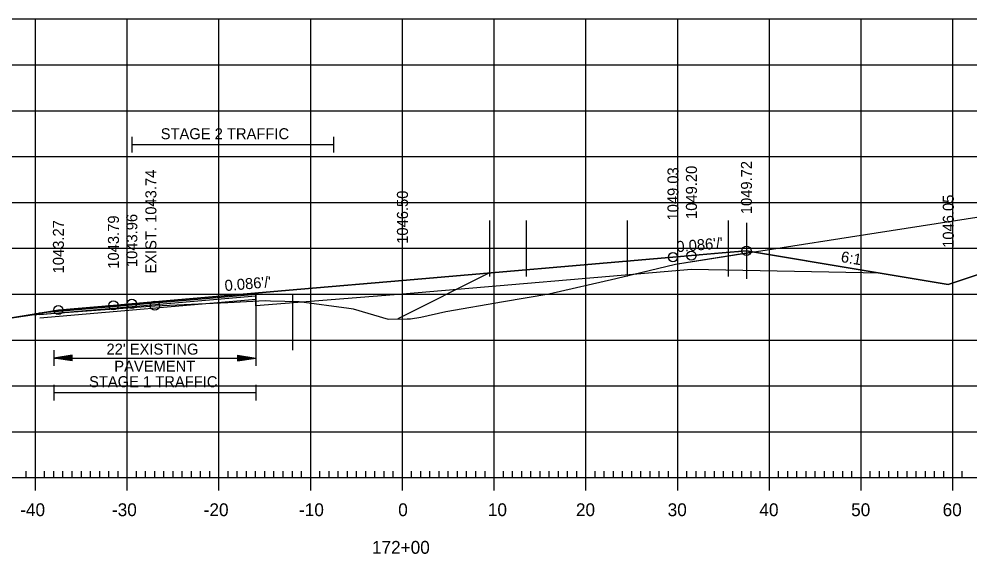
# Model space of a CAD drawing. Extents: x 1322838 to 1324533, y 339903 to 351025.
# Drawn here: x 1323661.9 to 1323765.6, y 347251.9 to 347310.2 of the extents above; entities that cross this region are included whole.
import ezdxf

# ---------------------------------------------------------------- set-up
doc = ezdxf.new("R2010")
doc.units = 0
for name, color, linetype in [('R_Alt Surface', 7, 'Continuous'), ('R_Axis', 7, 'Continuous'), ('R_Axis Annot', 7, 'Continuous'), ('R_Exist Surface', 7, 'Continuous'), ('R_Fin Surface', 7, 'Continuous'), ('R_Fin Surface Annot', 7, 'Continuous'), ('R_Grid', 7, 'Continuous'), ('R_No Plot', 7, 'Continuous'), ('R_Xsect Elev', 7, 'Continuous')]:
    doc.layers.add(name, color=color, linetype=linetype)

msp = doc.modelspace()

# ---------------------------------------------------------------- linework, layer by layer
at = {"layer": 'R_Alt Surface'}
msp.add_lwpolyline([(1323755.78, 347282.47), (1323735.22, 347282.88), (1323703.72, 347280.17), (1323687.73, 347278.9), (1323687.73, 347280.13), (1323664.13, 347278.1)], dxfattribs=at)
at = {"layer": 'R_Axis'}
for p, q in [((1323663.72, 347258.78), (1323663.72, 347261.58)), ((1323673.72, 347258.78), (1323673.72, 347261.58)), ((1323683.72, 347258.78), (1323683.72, 347261.58)), ((1323693.72, 347258.78), (1323693.72, 347261.58)), ((1323703.72, 347258.78), (1323703.72, 347261.58)), ((1323713.72, 347258.78), (1323713.72, 347261.58)), ((1323723.72, 347258.78), (1323723.72, 347261.58)), ((1323733.72, 347258.78), (1323733.72, 347261.58)), ((1323743.72, 347258.78), (1323743.72, 347261.58)), ((1323753.72, 347258.78), (1323753.72, 347261.58)), ((1323763.72, 347258.78), (1323763.72, 347261.58)), ((1323563.72, 347260.18), (1323843.72, 347260.18)), ((1323662.72, 347260.18), (1323662.72, 347260.88)), ((1323664.72, 347260.18), (1323664.72, 347260.88)), ((1323665.72, 347260.18), (1323665.72, 347260.88)), ((1323666.72, 347260.18), (1323666.72, 347260.88)), ((1323667.72, 347260.18), (1323667.72, 347260.88)), ((1323668.72, 347260.18), (1323668.72, 347260.88)), ((1323669.72, 347260.18), (1323669.72, 347260.88)), ((1323670.72, 347260.18), (1323670.72, 347260.88)), ((1323671.72, 347260.18), (1323671.72, 347260.88)), ((1323672.72, 347260.18), (1323672.72, 347260.88)), ((1323674.72, 347260.18), (1323674.72, 347260.88)), ((1323675.72, 347260.18), (1323675.72, 347260.88)), ((1323676.72, 347260.18), (1323676.72, 347260.88)), ((1323677.72, 347260.18), (1323677.72, 347260.88)), ((1323678.72, 347260.18), (1323678.72, 347260.88)), ((1323679.72, 347260.18), (1323679.72, 347260.88)), ((1323680.72, 347260.18), (1323680.72, 347260.88)), ((1323681.72, 347260.18), (1323681.72, 347260.88)), ((1323682.72, 347260.18), (1323682.72, 347260.88)), ((1323684.72, 347260.18), (1323684.72, 347260.88)), ((1323685.72, 347260.18), (1323685.72, 347260.88)), ((1323686.72, 347260.18), (1323686.72, 347260.88)), ((1323687.72, 347260.18), (1323687.72, 347260.88)), ((1323688.72, 347260.18), (1323688.72, 347260.88)), ((1323689.72, 347260.18), (1323689.72, 347260.88)), ((1323690.72, 347260.18), (1323690.72, 347260.88)), ((1323691.72, 347260.18), (1323691.72, 347260.88)), ((1323692.72, 347260.18), (1323692.72, 347260.88)), ((1323694.72, 347260.18), (1323694.72, 347260.88)), ((1323695.72, 347260.18), (1323695.72, 347260.88)), ((1323696.72, 347260.18), (1323696.72, 347260.88)), ((1323697.72, 347260.18), (1323697.72, 347260.88)), ((1323698.72, 347260.18), (1323698.72, 347260.88)), ((1323699.72, 347260.18), (1323699.72, 347260.88)), ((1323700.72, 347260.18), (1323700.72, 347260.88)), ((1323701.72, 347260.18), (1323701.72, 347260.88)), ((1323702.72, 347260.18), (1323702.72, 347260.88)), ((1323704.72, 347260.18), (1323704.72, 347260.88)), ((1323705.72, 347260.18), (1323705.72, 347260.88)), ((1323706.72, 347260.18), (1323706.72, 347260.88)), ((1323707.72, 347260.18), (1323707.72, 347260.88)), ((1323708.72, 347260.18), (1323708.72, 347260.88)), ((1323709.72, 347260.18), (1323709.72, 347260.88)), ((1323710.72, 347260.18), (1323710.72, 347260.88)), ((1323711.72, 347260.18), (1323711.72, 347260.88)), ((1323712.72, 347260.18), (1323712.72, 347260.88)), ((1323714.72, 347260.18), (1323714.72, 347260.88)), ((1323715.72, 347260.18), (1323715.72, 347260.88)), ((1323716.72, 347260.18), (1323716.72, 347260.88)), ((1323717.72, 347260.18), (1323717.72, 347260.88)), ((1323718.72, 347260.18), (1323718.72, 347260.88)), ((1323719.72, 347260.18), (1323719.72, 347260.88)), ((1323720.72, 347260.18), (1323720.72, 347260.88)), ((1323721.72, 347260.18), (1323721.72, 347260.88)), ((1323722.72, 347260.18), (1323722.72, 347260.88)), ((1323724.72, 347260.18), (1323724.72, 347260.88)), ((1323725.72, 347260.18), (1323725.72, 347260.88)), ((1323726.72, 347260.18), (1323726.72, 347260.88)), ((1323727.72, 347260.18), (1323727.72, 347260.88)), ((1323728.72, 347260.18), (1323728.72, 347260.88)), ((1323729.72, 347260.18), (1323729.72, 347260.88)), ((1323730.72, 347260.18), (1323730.72, 347260.88)), ((1323731.72, 347260.18), (1323731.72, 347260.88)), ((1323732.72, 347260.18), (1323732.72, 347260.88)), ((1323734.72, 347260.18), (1323734.72, 347260.88)), ((1323735.72, 347260.18), (1323735.72, 347260.88)), ((1323736.72, 347260.18), (1323736.72, 347260.88)), ((1323737.72, 347260.18), (1323737.72, 347260.88)), ((1323738.72, 347260.18), (1323738.72, 347260.88)), ((1323739.72, 347260.18), (1323739.72, 347260.88)), ((1323740.72, 347260.18), (1323740.72, 347260.88)), ((1323741.72, 347260.18), (1323741.72, 347260.88)), ((1323742.72, 347260.18), (1323742.72, 347260.88)), ((1323744.72, 347260.18), (1323744.72, 347260.88)), ((1323745.72, 347260.18), (1323745.72, 347260.88)), ((1323746.72, 347260.18), (1323746.72, 347260.88)), ((1323747.72, 347260.18), (1323747.72, 347260.88)), ((1323748.72, 347260.18), (1323748.72, 347260.88)), ((1323749.72, 347260.18), (1323749.72, 347260.88)), ((1323750.72, 347260.18), (1323750.72, 347260.88)), ((1323751.72, 347260.18), (1323751.72, 347260.88)), ((1323752.72, 347260.18), (1323752.72, 347260.88)), ((1323754.72, 347260.18), (1323754.72, 347260.88)), ((1323755.72, 347260.18), (1323755.72, 347260.88)), ((1323756.72, 347260.18), (1323756.72, 347260.88)), ((1323757.72, 347260.18), (1323757.72, 347260.88)), ((1323758.72, 347260.18), (1323758.72, 347260.88)), ((1323759.72, 347260.18), (1323759.72, 347260.88)), ((1323760.72, 347260.18), (1323760.72, 347260.88)), ((1323761.72, 347260.18), (1323761.72, 347260.88)), ((1323762.72, 347260.18), (1323762.72, 347260.88)), ((1323764.72, 347260.18), (1323764.72, 347260.88))]:
    msp.add_line(p, q, dxfattribs=at)
at = {"layer": 'R_Axis Annot'}
for p, q in [((1323674.22, 347297.33), (1323674.22, 347295.63)), ((1323674.22, 347296.48), (1323696.22, 347296.48)), ((1323696.22, 347297.33), (1323696.22, 347295.63)), ((1323665.73, 347274.07), (1323665.73, 347272.36)), ((1323687.73, 347274.07), (1323687.73, 347272.36)), ((1323667.73, 347273.52), (1323665.73, 347273.22)), ((1323667.73, 347272.92), (1323665.73, 347273.22)), ((1323665.73, 347273.22), (1323687.73, 347273.22)), ((1323667.73, 347273.47), (1323666.06, 347273.22)), ((1323667.73, 347272.97), (1323666.06, 347273.22)), ((1323667.73, 347273.42), (1323666.4, 347273.22)), ((1323667.73, 347273.02), (1323666.4, 347273.22)), ((1323667.73, 347273.37), (1323666.74, 347273.22)), ((1323667.73, 347273.07), (1323666.74, 347273.22)), ((1323667.73, 347273.31), (1323667.08, 347273.22)), ((1323667.73, 347273.12), (1323667.08, 347273.22)), ((1323667.73, 347273.26), (1323667.41, 347273.22)), ((1323667.73, 347273.17), (1323667.41, 347273.22)), ((1323667.73, 347272.92), (1323667.73, 347273.52)), ((1323685.73, 347273.52), (1323687.73, 347273.22)), ((1323685.73, 347273.52), (1323685.73, 347272.92)), ((1323685.73, 347273.47), (1323687.39, 347273.22)), ((1323685.73, 347273.42), (1323687.05, 347273.22)), ((1323685.73, 347273.37), (1323686.71, 347273.22)), ((1323685.73, 347273.31), (1323686.38, 347273.22)), ((1323685.73, 347273.26), (1323686.04, 347273.22)), ((1323685.73, 347272.92), (1323687.73, 347273.22)), ((1323685.73, 347273.12), (1323686.38, 347273.22)), ((1323685.73, 347273.02), (1323687.05, 347273.22)), ((1323685.73, 347272.97), (1323687.39, 347273.22)), ((1323685.73, 347273.07), (1323686.71, 347273.22)), ((1323685.73, 347273.17), (1323686.04, 347273.22)), ((1323665.73, 347270.3), (1323665.73, 347268.6)), ((1323665.73, 347269.45), (1323687.73, 347269.45)), ((1323687.73, 347270.3), (1323687.73, 347268.6))]:
    msp.add_line(p, q, dxfattribs=at)
at = {"layer": 'R_Exist Surface'}
msp.add_lwpolyline([(1323660.92, 347277.56), (1323663.36, 347277.91), (1323665.89, 347278.1), (1323676.73, 347278.92), (1323684.69, 347279.29), (1323688.75, 347279.48), (1323689.33, 347279.46), (1323692.47, 347279.38), (1323697.88, 347278.67), (1323698.13, 347278.63), (1323698.34, 347278.57), (1323702.16, 347277.46), (1323704.24, 347277.49), (1323704.61, 347277.5), (1323705.71, 347277.69), (1323708.46, 347278.28), (1323714.73, 347279.39), (1323719.68, 347280.21), (1323726.98, 347281.89), (1323733.5, 347283.44), (1323742.32, 347284.85), (1323755.34, 347286.85), (1323785.26, 347291.51)], dxfattribs=at)
at = {"layer": 'R_Fin Surface'}
msp.add_lwpolyline([(1323657.85, 347277.05), (1323666.22, 347278.45), (1323672.22, 347278.96), (1323673.41, 347279.07), (1323674.22, 347279.13), (1323674.22, 347279.13), (1323692.63, 347280.72), (1323703.72, 347281.67), (1323733.21, 347284.21), (1323734.88, 347284.35), (1323735.22, 347284.38), (1323738.57, 347284.67), (1323741.22, 347284.9), (1323754.04, 347282.76), (1323763.22, 347281.23), (1323787.65, 347289.38), (1323787.97, 347289.49), (1323801.19, 347293.89), (1323801.19, 347293.89), (1323801.19, 347293.89), (1323801.19, 347293.89)], dxfattribs=at)
at = {"layer": 'R_Grid'}
for p, q in [((1323563.72, 347310.18), (1323843.72, 347310.18)), ((1323663.72, 347260.18), (1323663.72, 347310.18)), ((1323673.72, 347260.18), (1323673.72, 347310.18)), ((1323683.72, 347260.18), (1323683.72, 347310.18)), ((1323693.72, 347260.18), (1323693.72, 347310.18)), ((1323703.72, 347260.18), (1323703.72, 347310.18)), ((1323713.72, 347260.18), (1323713.72, 347310.18)), ((1323723.72, 347260.18), (1323723.72, 347310.18)), ((1323733.72, 347260.18), (1323733.72, 347310.18)), ((1323743.72, 347260.18), (1323743.72, 347310.18)), ((1323753.72, 347260.18), (1323753.72, 347310.18)), ((1323763.72, 347260.18), (1323763.72, 347310.18)), ((1323563.72, 347305.18), (1323843.72, 347305.18)), ((1323563.72, 347300.18), (1323843.72, 347300.18)), ((1323563.72, 347295.18), (1323843.72, 347295.18)), ((1323563.72, 347290.18), (1323843.72, 347290.18)), ((1323563.72, 347285.18), (1323843.72, 347285.18)), ((1323563.72, 347280.18), (1323843.72, 347280.18)), ((1323563.72, 347275.18), (1323843.72, 347275.18)), ((1323563.72, 347270.18), (1323843.72, 347270.18)), ((1323563.72, 347265.18), (1323843.72, 347265.18)), ((1323563.72, 347260.18), (1323843.72, 347260.18))]:
    msp.add_line(p, q, dxfattribs=at)
at = {"layer": 'R_No Plot'}
for p, q in [((1323713.22, 347288.21), (1323713.22, 347282.1)), ((1323717.22, 347288.21), (1323717.22, 347282.1)), ((1323728.22, 347288.21), (1323728.22, 347282.1)), ((1323739.22, 347288.21), (1323739.22, 347282.1)), ((1323741.22, 347287.95), (1323741.22, 347281.84)), ((1323713.22, 347282.49), (1323703.2, 347277.48)), ((1323687.73, 347280.18), (1323687.73, 347274.07)), ((1323691.73, 347280.18), (1323691.73, 347274.07)), ((1323687.76, 347279.59), (1323664.18, 347277.56))]:
    msp.add_line(p, q, dxfattribs=at)
msp.add_lwpolyline([(1323741.88, 347284.79), (1323742.32, 347284.85), (1323755.34, 347286.85), (1323785.26, 347291.51), (1323801.19, 347293.89), (1323801.19, 347293.89), (1323801.19, 347293.89), (1323787.97, 347289.49), (1323787.65, 347289.38), (1323763.22, 347281.23), (1323754.04, 347282.76)], close=True, dxfattribs=at)
for points in [[(1323660.92, 347277.56), (1323663.36, 347277.91), (1323665.89, 347278.1), (1323676.73, 347278.92), (1323684.69, 347279.29), (1323688.75, 347279.48), (1323689.33, 347279.46), (1323692.47, 347279.38), (1323697.88, 347278.67), (1323698.13, 347278.63), (1323698.34, 347278.57), (1323702.16, 347277.46), (1323704.24, 347277.49), (1323704.61, 347277.5), (1323705.71, 347277.69), (1323708.46, 347278.28), (1323714.73, 347279.39), (1323719.68, 347280.21), (1323726.98, 347281.89), (1323733.5, 347283.44), (1323741.88, 347284.79), (1323741.22, 347284.9), (1323738.57, 347284.67), (1323735.22, 347284.38), (1323734.88, 347284.35), (1323733.21, 347284.21), (1323703.72, 347281.67), (1323692.63, 347280.72), (1323674.22, 347279.13), (1323674.22, 347279.13), (1323673.41, 347279.07), (1323672.22, 347278.96), (1323666.22, 347278.45), (1323660.92, 347277.56)], [(1323687.73, 347279.96), (1323664.15, 347277.93)]]:
    msp.add_lwpolyline(points, dxfattribs=at)
for centre in [(1323741.22, 347284.9), (1323733.21, 347284.21), (1323735.22, 347284.38), (1323666.22, 347278.45), (1323672.22, 347278.96), (1323674.22, 347279.13), (1323676.73, 347278.92)]:
    msp.add_circle(centre, 0.5, dxfattribs=at)

# ---------------------------------------------------------------- texts
at = {"layer": 'R_Axis Annot'}
for s, height, p in [('STAGE 2 TRAFFIC', 1.2, (1323677.37, 347297.07)), ("22' EXISTING ", 1.2, (1323671.46, 347273.59)), ('PAVEMENT', 1.2, (1323672.31, 347271.73)), ('STAGE 1 TRAFFIC', 1.2, (1323669.56, 347270.04)), ('-40', 1.4, (1323662.06, 347255.98)), ('-30', 1.4, (1323672.06, 347255.98)), ('-20', 1.4, (1323682.06, 347255.98)), ('-10', 1.4, (1323692.45, 347255.98)), ('0', 1.4, (1323703.26, 347255.98)), ('10', 1.4, (1323713.03, 347255.98)), ('20', 1.4, (1323722.63, 347255.98)), ('30', 1.4, (1323732.63, 347255.98)), ('40', 1.4, (1323742.63, 347255.98)), ('50', 1.4, (1323752.63, 347255.98)), ('60', 1.4, (1323762.6, 347255.98)), ('172+00', 1.4, (1323700.4, 347251.88))]:
    msp.add_text(s, height=height, dxfattribs=at).set_placement(p)
at = {"layer": 'R_Fin Surface Annot'}
for s, rotation, p in [('1049.72', 90, (1323741.82, 347288.9)), ('1049.03', 90, (1323733.81, 347288.21)), ('1049.20', 90, (1323735.82, 347288.38)), ('1046.50', 90, (1323704.32, 347285.67)), ('1046.05', 90, (1323763.82, 347285.23)), ('1043.27', 90, (1323666.82, 347282.45)), ('1043.79', 90, (1323672.82, 347282.96)), ('1043.96', 90, (1323674.82, 347283.13)), ("0.086'/'", 4.9149, (1323733.64, 347284.75)), ('6:1', 350.5368, (1323751.45, 347283.7)), ("0.086'/'", 4.9153, (1323684.39, 347280.51))]:
    msp.add_text(s, height=1.2, rotation=rotation, dxfattribs=at).set_placement(p)
at = {"layer": 'R_Xsect Elev'}
msp.add_text('EXIST. 1043.74', height=1.2, rotation=90, dxfattribs=at).set_placement((1323676.9, 347282.42))

doc.saveas('drawing.dxf')
